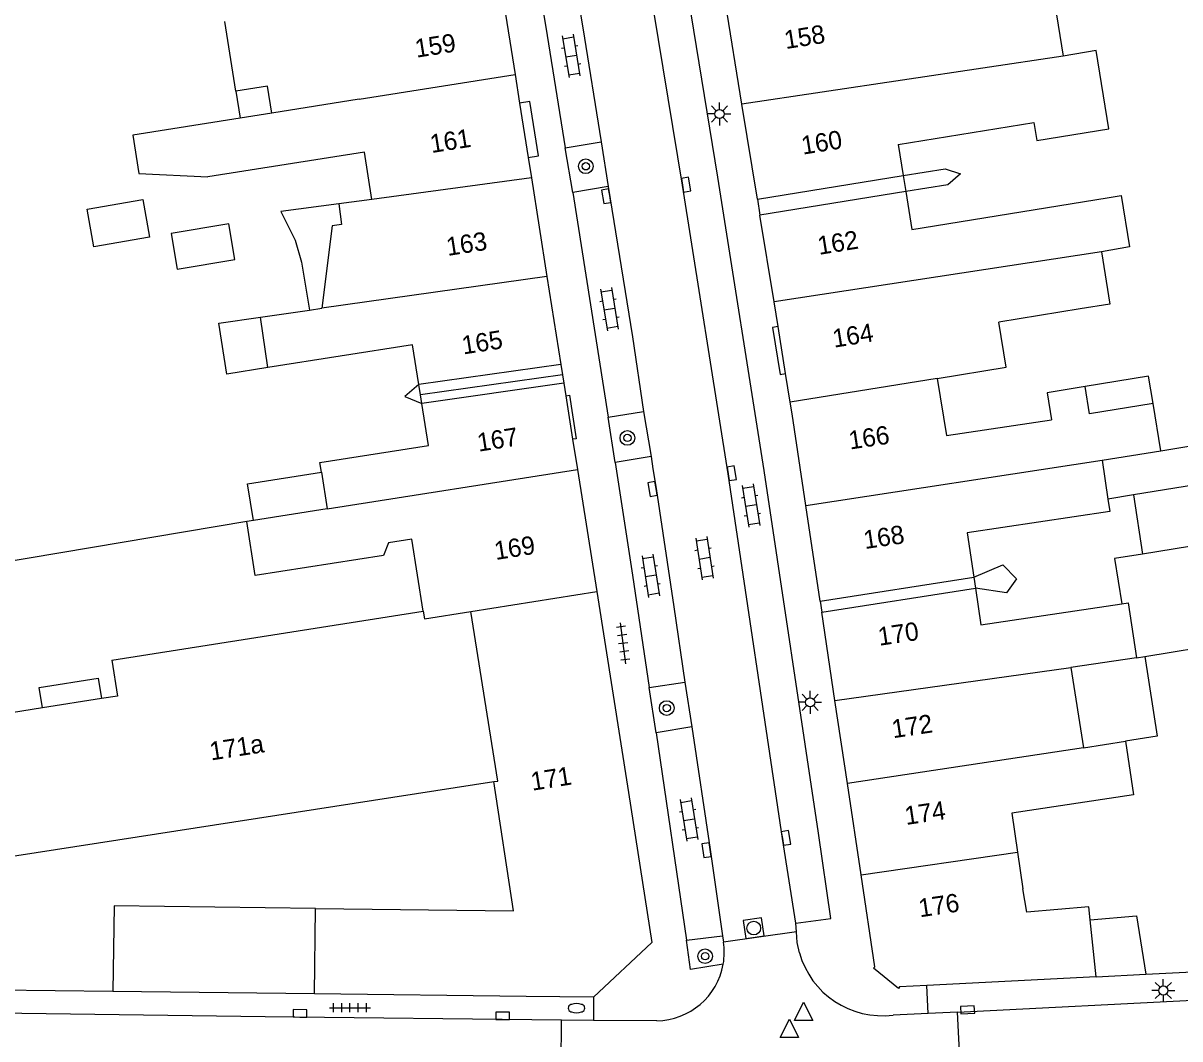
# Model space of a CAD drawing. Extents: x 132998 to 136004, y 396998 to 398512.
# Drawn here: x 134341.4 to 134404.5, y 397133.5 to 397188.9 of the extents above; entities that cross this region are included whole.
import ezdxf

# ---------------------------------------------------------------- set-up
doc = ezdxf.new("R2010")
doc.units = 0
for name, color, linetype in [('gg-afsc-erfafscheiding', 7, 'Continuous'), ('gg-afsc-muur', 7, 'Continuous'), ('gg-anno-huisnummerreeks BGT', 7, 'Continuous'), ('gg-bbg-gedigitaliseerde bebouwing', 7, 'Continuous'), ('gg-bbg-gedigitaliseerde bebouwing onder overbouw', 7, 'Continuous'), ('gg-bbg-gedigitaliseerde bijgebouw', 7, 'Continuous'), ('gg-bbg-gedigitaliseerde overbouw', 7, 'Continuous'), ('gg-bbg-hoofdgebouw', 7, 'Continuous'), ('gg-bbg-luifel en loopbrug', 7, 'Continuous'), ('gg-bbg-pand overbouw', 7, 'Continuous'), ('gg-bbg-tussenscheiding', 7, 'Continuous'), ('gg-bbg-tussenscheiding niveau 01', 7, 'Continuous'), ('gg-knt-verharding', 7, 'Continuous'), ('gg-knt-verharding nz', 7, 'Continuous'), ('gt-grn-weggrens', 7, 'Continuous'), ('gt-symb-boom', 7, 'Continuous'), ('gt-symb-brandkraan', 7, 'Continuous'), ('gt-symb-klinker verharding', 7, 'Continuous'), ('gt-symb-kolk', 7, 'Continuous'), ('gt-symb-lichtmast', 7, 'Continuous'), ('gt-symb-rioolschacht', 7, 'Continuous'), ('gt-symb-tegel verharding', 7, 'Continuous'), ('gt-symb-waterafsluiter', 7, 'Continuous')]:
    doc.layers.add(name, color=color, linetype=linetype)

# ---------------------------------------------------------------- blocks, each defined once
blk = doc.blocks.new('gt0-LMAST')
at = {"layer": 'gt-symb-lichtmast'}
for p, q in [((-0.182, 0.173), (-0.447, 0.438)), ((-0.005, 0.246), (-0.005, 0.621)), ((0.172, 0.173), (0.437, 0.438)), ((-0.255, -0.004), (-0.63, -0.004)), ((-0.182, -0.181), (-0.447, -0.446)), ((-0.005, -0.254), (-0.005, -0.629)), ((0.437, -0.446), (0.172, -0.181)), ((0.245, -0.004), (0.62, -0.004))]:
    blk.add_line(p, q, dxfattribs=at)
blk.add_circle((-0.005, -0.004), 0.25, dxfattribs=at)
blk = doc.blocks.new('gt0-BOOM')
at = {"layer": 'gt-symb-boom'}
for radius in [0.4, 0.2]:
    blk.add_circle((0, 0), radius, dxfattribs=at)
blk = doc.blocks.new('gt0-KL1')
at = {"layer": 'gt-symb-klinker verharding'}
for p, q in [((-1.15, 0.3), (1.15, 0.3)), ((-1, -0.3), (-1, 0.3)), ((-0.5, 0.3), (-0.5, 0.45)), ((0, -0.3), (0, 0.3)), ((0.5, 0.3), (0.5, 0.45)), ((1, -0.3), (1, 0.3)), ((-1.15, -0.3), (1.15, -0.3)), ((-0.5, -0.45), (-0.5, -0.3)), ((0.5, -0.45), (0.5, -0.3))]:
    blk.add_line(p, q, dxfattribs=at)
blk = doc.blocks.new('gt0-KOLK')
at = {"layer": 'gt-symb-kolk'}
blk.add_lwpolyline([(0, 0), (0.375, 0), (0.375, 0.4), (-0.375, 0.4), (-0.375, 0), (0, 0)], dxfattribs=at)
blk = doc.blocks.new('gt0-TEG1')
at = {"layer": 'gt-symb-tegel verharding'}
for p, q in [((-1.125, 0), (1.125, 0)), ((-0.9, -0.25), (-0.9, 0.25)), ((-0.45, -0.25), (-0.45, 0.25)), ((0, -0.25), (0, 0.25)), ((0.45, -0.25), (0.45, 0.25)), ((0.9, -0.25), (0.9, 0.25))]:
    blk.add_line(p, q, dxfattribs=at)
blk = doc.blocks.new('gt0-BR')
at = {"layer": 'gt-symb-brandkraan'}
for centre, radius, start, end in [((-0.244, 0), 0.206, 107.56694, 252.43307), ((0.599, -2.664), 3, 106.89205, 107.56694), ((0, -0.691), 0.938, 73.10799, 106.89205), ((-0.599, -2.664), 3, 72.43309, 73.10799), ((0.244, 0), 0.206, 287.56695, 72.43309), ((0.599, 2.664), 3, 252.43307, 253.10797), ((0, 0.691), 0.938, 253.10797, 286.89206), ((-0.599, 2.664), 3, 286.89206, 287.56695)]:
    blk.add_arc(centre, radius, start, end, dxfattribs=at)
blk = doc.blocks.new('gt0-RS')
at = {"layer": 'gt-symb-rioolschacht'}
blk.add_lwpolyline([(-0.5, -0.5), (0.5, -0.5), (0.5, 0.5), (-0.5, 0.5)], close=True, dxfattribs=at)
blk.add_circle((0, 0), 0.375, dxfattribs=at)
blk = doc.blocks.new('gt0-WAFSL')
at = {"layer": 'gt-symb-waterafsluiter'}
for p, q in [((-0.5, -0.333), (0, 0.667)), ((0, 0.667), (0.5, -0.333)), ((0.5, -0.333), (-0.5, -0.333))]:
    blk.add_line(p, q, dxfattribs=at)

msp = doc.modelspace()

# ---------------------------------------------------------------- linework, layer by layer
at = {"layer": 'gg-afsc-erfafscheiding'}
msp.add_line((134353.617, 397161.669), (134339.09, 397159.24), dxfattribs=at)
for points in [[(134389.402, 397180.535), (134391.689, 397180.905), (134392.521, 397180.634), (134391.83, 397180.035), (134389.543, 397179.665)], [(134362.992, 397169.144), (134362.24, 397168.49), (134363.154, 397168.119)], [(134393.25, 397158.636), (134394.84, 397159.322), (134395.573, 397158.553), (134395.041, 397157.783), (134393.339, 397158.041)]]:
    msp.add_lwpolyline(points, dxfattribs=at)
at = {"layer": 'gg-afsc-muur'}
for p, q in [((134402.629, 397136.997), (134406.04, 397137.17)), ((134346.319, 397136.054), (134339.061, 397136.144))]:
    msp.add_line(p, q, dxfattribs=at)
at = {"layer": 'gg-bbg-gedigitaliseerde bebouwing'}
for p, q in [((134397.665, 397189.866), (134398.12, 397187.054)), ((134353.022, 397185.141), (134352.42, 397188.948)), ((134354.974, 397183.944), (134353.254, 397183.672)), ((134389.129, 397182.225), (134389.402, 397180.535)), ((134360.436, 397179.243), (134358.632, 397178.999)), ((134401.739, 397176.647), (134400.208, 397176.386)), ((134400.208, 397176.386), (134400.67, 397173.532)), ((134357.031, 397173.206), (134357.706, 397173.304)), ((134400.67, 397173.532), (134399.051, 397173.27)), ((134354.364, 397172.821), (134357.031, 397173.206)), ((134354.762, 397170.067), (134354.364, 397172.821)), ((134399.051, 397173.27), (134394.612, 397172.551)), ((134391.257, 397169.478), (134391.761, 397166.364)), ((134403.442, 397165.538), (134403.026, 397168.109)), ((134391.761, 397166.364), (134397.497, 397167.22)), ((134357.688, 397164.374), (134358.006, 397162.364)), ((134358.006, 397162.364), (134353.974, 397161.726)), ((134353.974, 397161.726), (134353.617, 397161.669)), ((134346.263, 397154.12), (134363.232, 397156.796)), ((134402.118, 397154.252), (134398.548, 397153.719)), ((134398.548, 397153.719), (134399.235, 397149.333)), ((134399.235, 397149.333), (134401.528, 397149.7)), ((134395.635, 397143.647), (134395.932, 397141.655)), ((134357.316, 397135.918), (134357.37, 397140.583)), ((134399.92, 397136.86), (134399.599, 397139.96))]:
    msp.add_line(p, q, dxfattribs=at)
for points in [[(134389.129, 397182.225), (134396.529, 397183.441), (134396.692, 397182.446), (134400.62, 397183.091), (134399.92, 397187.35), (134398.12, 397187.054)], [(134354.974, 397183.944), (134354.742, 397185.412), (134353.022, 397185.141)], [(134353.254, 397183.672), (134347.398, 397182.747), (134347.73, 397180.646), (134351.494, 397180.476)], [(134360.436, 397179.243), (134360.029, 397181.823), (134351.494, 397180.476)], [(134389.543, 397179.665), (134389.877, 397177.597), (134400.532, 397179.322)], [(134358.632, 397178.999), (134358.784, 397177.875), (134358.267, 397177.805), (134357.706, 397173.304)], [(134400.532, 397179.322), (134401.286, 397179.444), (134401.739, 397176.647)], [(134391.257, 397169.478), (134395.01, 397170.085), (134394.612, 397172.551)], [(134362.992, 397169.144), (134362.649, 397171.313), (134354.762, 397170.067)], [(134399.33, 397169.035), (134397.259, 397168.7), (134397.497, 397167.22)], [(134403.026, 397168.109), (134399.568, 397167.553), (134399.33, 397169.035)], [(134357.688, 397164.374), (134357.606, 397164.892), (134363.516, 397165.824), (134363.154, 397168.119)], [(134400.56, 397162.903), (134400.662, 397162.22), (134392.889, 397161.059), (134393.25, 397158.636)], [(134363.232, 397156.796), (134362.614, 397160.714), (134361.337, 397160.513), (134361.062, 397159.831), (134354.081, 397158.729), (134353.617, 397161.669)], [(134393.339, 397158.041), (134393.638, 397156.04), (134401.331, 397157.188)], [(134401.331, 397157.188), (134401.669, 397157.239), (134402.118, 397154.252)], [(134401.528, 397149.7), (134401.965, 397146.769), (134395.317, 397145.777), (134395.635, 397143.647)], [(134357.37, 397140.583), (134368.148, 397140.449), (134367.089, 397147.494)], [(134399.599, 397139.96), (134399.527, 397140.659), (134396.14, 397140.37), (134395.932, 397141.655)]]:
    msp.add_lwpolyline(points, dxfattribs=at)
at = {"layer": 'gg-bbg-gedigitaliseerde bebouwing onder overbouw'}
for p, q in [((134381.454, 397179.248), (134389.402, 397180.535)), ((134389.543, 397179.665), (134381.595, 397178.378)), ((134370.736, 397170.246), (134362.992, 397169.144)), ((134370.897, 397169.221), (134363.154, 397168.119)), ((134384.874, 397157.333), (134393.25, 397158.636)), ((134384.963, 397156.739), (134393.339, 397158.041))]:
    msp.add_line(p, q, dxfattribs=at)
at = {"layer": 'gg-bbg-gedigitaliseerde bijgebouw'}
for p, q in [((134406.073, 397163.796), (134401.961, 397163.13)), ((134401.961, 397163.13), (134400.56, 397162.903))]:
    msp.add_line(p, q, dxfattribs=at)
msp.add_lwpolyline([(134403.442, 397165.538), (134405.731, 397165.908), (134406.073, 397163.796)], dxfattribs=at)
at = {"layer": 'gg-bbg-gedigitaliseerde overbouw'}
for p, q in [((134389.402, 397180.535), (134389.543, 397179.665)), ((134363.081, 397168.578), (134362.992, 397169.144)), ((134363.154, 397168.119), (134363.081, 397168.578)), ((134393.25, 397158.636), (134393.339, 397158.041))]:
    msp.add_line(p, q, dxfattribs=at)
at = {"layer": 'gg-bbg-hoofdgebouw'}
for p, q in [((134367.456, 397191.02), (134368.241, 397186.05)), ((134380.614, 397184.437), (134379.72, 397189.96)), ((134368.241, 397186.05), (134368.486, 397184.495)), ((134368.486, 397184.495), (134368.954, 397181.532)), ((134381.454, 397179.248), (134380.614, 397184.437)), ((134368.954, 397181.532), (134369.13, 397180.417)), ((134369.13, 397180.417), (134369.979, 397175.037)), ((134382.361, 397173.648), (134381.595, 397178.378)), ((134369.979, 397175.037), (134370.736, 397170.246)), ((134382.578, 397172.307), (134382.361, 397173.648)), ((134382.994, 397169.74), (134382.578, 397172.307)), ((134383.245, 397168.187), (134382.994, 397169.74)), ((134370.897, 397169.221), (134371.006, 397168.53)), ((134371.006, 397168.53), (134371.381, 397166.159)), ((134371.381, 397166.159), (134371.641, 397164.515)), ((134371.641, 397164.515), (134372.692, 397157.855)), ((134384.874, 397157.333), (134384.096, 397162.543)), ((134372.692, 397157.855), (134374.42, 397146.91)), ((134385.681, 397151.925), (134384.963, 397156.739)), ((134345.699, 397152.024), (134342.472, 397151.51)), ((134386.359, 397147.386), (134385.681, 397151.925)), ((134338.541, 397143.07), (134367.089, 397147.494)), ((134387.103, 397142.404), (134386.359, 397147.386)), ((134399.92, 397136.86), (134390.698, 397136.387)), ((134368.851, 397135.775), (134357.316, 397135.918)), ((134372.52, 397135.74), (134368.851, 397135.775))]:
    msp.add_line(p, q, dxfattribs=at)
for points in [[(134384.096, 397162.543), (134383.35, 397167.54), (134383.245, 397168.187)], [(134346.263, 397154.12), (134346.562, 397152.161), (134345.699, 397152.024)], [(134342.472, 397151.51), (134339.19, 397150.988), (134339.712, 397147.64), (134338.111, 397147.39), (134338.73, 397143.32), (134338.502, 397143.277), (134338.541, 397143.07)], [(134374.42, 397146.91), (134375.696, 397138.731), (134372.52, 397135.74)], [(134390.698, 397136.387), (134389.2, 397136.31), (134389.14, 397136.22), (134387.78, 397137.32), (134387.85, 397137.4), (134387.103, 397142.404)]]:
    msp.add_lwpolyline(points, dxfattribs=at)
at = {"layer": 'gg-bbg-luifel en loopbrug'}
for p, q in [((134353.022, 397185.141), (134353.254, 397183.672)), ((134401.961, 397163.13), (134402.443, 397159.901)), ((134406.105, 397160.494), (134402.443, 397159.901)), ((134402.118, 397154.252), (134402.569, 397154.323)), ((134399.92, 397136.86), (134402.629, 397136.997)), ((134357.316, 397135.918), (134346.319, 397136.054))]:
    msp.add_line(p, q, dxfattribs=at)
for points in [[(134345.272, 397176.654), (134344.921, 397178.709), (134347.957, 397179.227), (134348.308, 397177.172), (134345.272, 397176.654)], [(134358.632, 397178.999), (134355.48, 397178.573), (134356.246, 397177.019), (134356.595, 397175.821), (134357.031, 397173.206)], [(134352.97, 397175.964), (134352.638, 397177.912), (134349.497, 397177.375), (134349.829, 397175.428), (134352.97, 397175.964)], [(134354.762, 397170.067), (134352.531, 397169.715), (134352.092, 397172.493), (134354.364, 397172.821)], [(134403.026, 397168.109), (134402.785, 397169.594), (134399.33, 397169.035)], [(134353.974, 397161.726), (134353.656, 397163.736), (134357.688, 397164.374)], [(134402.569, 397154.323), (134406.989, 397155.039), (134406.105, 397160.494)], [(134402.443, 397159.901), (134400.931, 397159.656), (134401.331, 397157.188)], [(134402.569, 397154.323), (134403.254, 397149.972), (134401.528, 397149.7)], [(134342.472, 397151.51), (134342.295, 397152.623), (134345.522, 397153.136), (134345.699, 397152.024)], [(134357.37, 397140.583), (134346.377, 397140.72), (134346.319, 397136.054)], [(134399.599, 397139.96), (134402.128, 397140.176), (134402.629, 397136.997)]]:
    msp.add_lwpolyline(points, dxfattribs=at)
at = {"layer": 'gg-bbg-pand overbouw'}
for p, q in [((134381.454, 397179.248), (134381.595, 397178.378)), ((134370.736, 397170.246), (134370.826, 397169.673)), ((134370.826, 397169.673), (134370.897, 397169.221)), ((134384.874, 397157.333), (134384.963, 397156.739))]:
    msp.add_line(p, q, dxfattribs=at)
at = {"layer": 'gg-bbg-tussenscheiding'}
for p, q in [((134398.12, 397187.054), (134380.614, 397184.437)), ((134359.749, 397184.697), (134368.241, 397186.05)), ((134359.749, 397184.697), (134354.974, 397183.944)), ((134369.13, 397180.417), (134360.436, 397179.243)), ((134400.208, 397176.386), (134382.361, 397173.648)), ((134369.979, 397175.037), (134357.706, 397173.304)), ((134391.257, 397169.478), (134383.245, 397168.187)), ((134400.243, 397165.024), (134403.442, 397165.538)), ((134358.006, 397162.364), (134371.641, 397164.515)), ((134384.096, 397162.543), (134400.243, 397165.024)), ((134400.243, 397165.024), (134400.56, 397162.903)), ((134365.836, 397156.774), (134372.692, 397157.855)), ((134385.681, 397151.925), (134398.548, 397153.719)), ((134399.235, 397149.333), (134386.359, 397147.386)), ((134387.103, 397142.404), (134395.635, 397143.647))]:
    msp.add_line(p, q, dxfattribs=at)
for points in [[(134363.232, 397156.796), (134363.298, 397156.374), (134365.836, 397156.774)], [(134367.089, 397147.494), (134367.297, 397147.526), (134365.836, 397156.774)]]:
    msp.add_lwpolyline(points, dxfattribs=at)
at = {"layer": 'gg-bbg-tussenscheiding niveau 01'}
msp.add_line((134370.826, 397169.673), (134363.081, 397168.578), dxfattribs=at)
at = {"layer": 'gg-knt-verharding'}
for p, q in [((134370.969, 397182.058), (134372.935, 397182.374)), ((134372.935, 397182.374), (134373.322, 397179.942)), ((134371.384, 397179.622), (134370.969, 397182.058)), ((134373.322, 397179.942), (134371.384, 397179.622)), ((134371.384, 397179.622), (134373.31, 397167.366)), ((134373.31, 397167.366), (134375.249, 397167.67)), ((134375.249, 397167.67), (134375.659, 397165.219)), ((134373.704, 397164.901), (134373.31, 397167.366)), ((134375.659, 397165.219), (134373.704, 397164.901)), ((134375.545, 397152.623), (134377.502, 397152.916)), ((134375.937, 397150.162), (134375.545, 397152.623)), ((134377.502, 397152.916), (134377.883, 397150.488)), ((134377.883, 397150.488), (134375.937, 397150.162)), ((134375.937, 397150.162), (134377.595, 397138.848)), ((134383.582, 397139.309), (134379.61, 397138.742)), ((134383.582, 397139.309), (134383.543, 397139.77)), ((134377.595, 397138.848), (134379.556, 397139.079)), ((134379.556, 397139.079), (134379.61, 397138.742)), ((134392.365, 397134.924), (134419.724, 397136.313)), ((134354.615, 397134.679), (134338.282, 397134.891)), ((134390.758, 397134.852), (134388.851, 397134.766)), ((134392.365, 397134.924), (134390.758, 397134.852)), ((134392.616, 397130.008), (134392.365, 397134.924)), ((134370.775, 397134.49), (134354.615, 397134.679)), ((134370.745, 397128.98), (134370.775, 397134.49)), ((134372.52, 397134.477), (134370.775, 397134.49)), ((134375.968, 397134.451), (134372.52, 397134.477))]:
    msp.add_line(p, q, dxfattribs=at)
for points in [[(134383.543, 397139.77), (134385.462, 397140.039), (134384.783, 397144.676), (134381.83, 397164.456), (134379.297, 397180.444), (134376.966, 397194.713)], [(134369.145, 397193.333), (134369.992, 397188.168), (134370.969, 397182.058)], [(134368.954, 397181.532), (134369.52, 397181.621), (134369.041, 397184.583), (134368.486, 397184.495)], [(134382.578, 397172.307), (134382.282, 397172.259), (134382.697, 397169.693), (134382.994, 397169.74)], [(134371.006, 397168.53), (134371.204, 397168.561), (134371.579, 397166.19), (134371.381, 397166.159)], [(134373.704, 397164.901), (134374.653, 397158.756), (134375.545, 397152.623)], [(134383.75, 397138.159), (134383.63, 397138.73), (134383.582, 397139.309)], [(134379.592, 397137.545), (134377.807, 397137.243), (134377.595, 397138.848)]]:
    msp.add_lwpolyline(points, dxfattribs=at)
for centre, radius, start, end in [((134375.896, 397138.199), 3.754, 349.96264, 8.31431), ((134388.258, 397139.405), 4.677, 195.4504, 277.28878), ((134375.9, 397138.2), 3.75, 271.03776, 349.94051)]:
    msp.add_arc(centre, radius, start, end, dxfattribs=at)
at = {"layer": 'gg-knt-verharding nz'}
for points in [[(134383.543, 397139.77), (134382.816, 397144.393), (134379.855, 397164.277), (134377.367, 397180.012), (134375.017, 397194.379)], [(134371.083, 397193.664), (134371.933, 397188.6), (134372.935, 397182.374)], [(134373.322, 397179.942), (134374.637, 397171.74), (134375.249, 397167.67)], [(134375.659, 397165.219), (134375.755, 397164.541), (134375.932, 397163.483), (134376.899, 397157.03), (134377.502, 397152.916)], [(134377.883, 397150.488), (134378.877, 397143.787), (134379.556, 397139.079)]]:
    msp.add_lwpolyline(points, dxfattribs=at)
at = {"layer": 'gt-grn-weggrens'}
for p, q in [((134390.758, 397134.852), (134390.698, 397136.387)), ((134372.52, 397135.74), (134372.52, 397134.477))]:
    msp.add_line(p, q, dxfattribs=at)

# ---------------------------------------------------------------- block references
at = {"layer": 'gt-symb-boom'}
for p in [(134372.099, 397181.044), (134374.367, 397166.233), (134376.512, 397151.505), (134378.603, 397137.974)]:
    msp.add_blockref('gt0-BOOM', p, dxfattribs=at)
at = {"layer": 'gt-symb-brandkraan'}
msp.add_blockref('gt0-BR', (134371.592, 397135.144), dxfattribs=at)
at = {"layer": 'gt-symb-klinker verharding'}
for p, rotation in [((134371.3, 397187.063), -80.67893928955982), ((134373.385, 397173.258), -80.67893929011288), ((134381.105, 397162.552), -81.14057068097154), ((134378.569, 397159.678), -81.14057068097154), ((134375.639, 397158.72), -81.02737338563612), ((134377.724, 397145.423), -81.02737338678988)]:
    msp.add_blockref('gt0-KL1', p, dxfattribs=dict(at, rotation=rotation))
at = {"layer": 'gt-symb-kolk'}
for p, rotation in [((134377.367, 397180.012), -81.02737338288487), ((134373.407, 397179.448), 99.613025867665), ((134379.855, 397164.277), -81.54573827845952), ((134375.932, 397163.483), 99.50001059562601), ((134382.816, 397144.393), -81.19719554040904), ((134378.877, 397143.787), 98.39757257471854), ((134356.513, 397134.657), -0.6875163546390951), ((134367.562, 397134.521), -0.7448031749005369), ((134392.906, 397135.254), -176.8456078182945)]:
    msp.add_blockref('gt0-KOLK', p, dxfattribs=dict(at, rotation=rotation))
at = {"layer": 'gt-symb-lichtmast'}
for p in [(134379.391, 397183.904), (134384.337, 397151.825), (134403.588, 397136.111)]:
    msp.add_blockref('gt0-LMAST', p, dxfattribs=at)
at = {"layer": 'gt-symb-rioolschacht', "rotation": -81.60242742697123}
msp.add_blockref('gt0-RS', (134381.254, 397139.509), dxfattribs=at)
at = {"layer": 'gt-symb-tegel verharding', "rotation": 97.29556014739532}
msp.add_blockref('gt0-TEG1', (134374.138, 397155.038), dxfattribs=at)
at = {"layer": 'gt-symb-tegel verharding'}
msp.add_blockref('gt0-TEG1', (134359.242, 397135.168), dxfattribs=at)
at = {"layer": 'gt-symb-waterafsluiter'}
for p in [(134383.971, 397134.801), (134383.197, 397133.875)]:
    msp.add_blockref('gt0-WAFSL', p, dxfattribs=at)

# ---------------------------------------------------------------- texts
at = {"layer": 'gg-anno-huisnummerreeks BGT'}
for s, rotation, p in [('158', 9.2, (134383.001, 397187.432)), ('159', 9, (134362.868, 397186.962)), ('161', 9, (134363.688, 397181.765)), ('160', 9.2, (134383.933, 397181.677)), ('163', 9, (134364.574, 397176.154)), ('162', 9.2, (134384.818, 397176.213)), ('165', 9, (134365.422, 397170.782)), ('164', 9.2, (134385.637, 397171.151)), ('167', 9, (134366.259, 397165.481)), ('166', 8.5, (134386.505, 397165.6)), ('168', 8.5, (134387.316, 397160.172)), ('169', 9, (134367.191, 397159.576)), ('170', 8.5, (134388.103, 397154.899)), ('172', 8.5, (134388.856, 397149.858)), ('171a', 8.8, (134351.668, 397148.646)), ('171', 9, (134369.177, 397146.996)), ('174', 8.5, (134389.562, 397145.129)), ('176', 8.5, (134390.314, 397140.094))]:
    msp.add_text(s, height=1, rotation=rotation, dxfattribs=at).set_placement(p)

doc.saveas('drawing.dxf')
